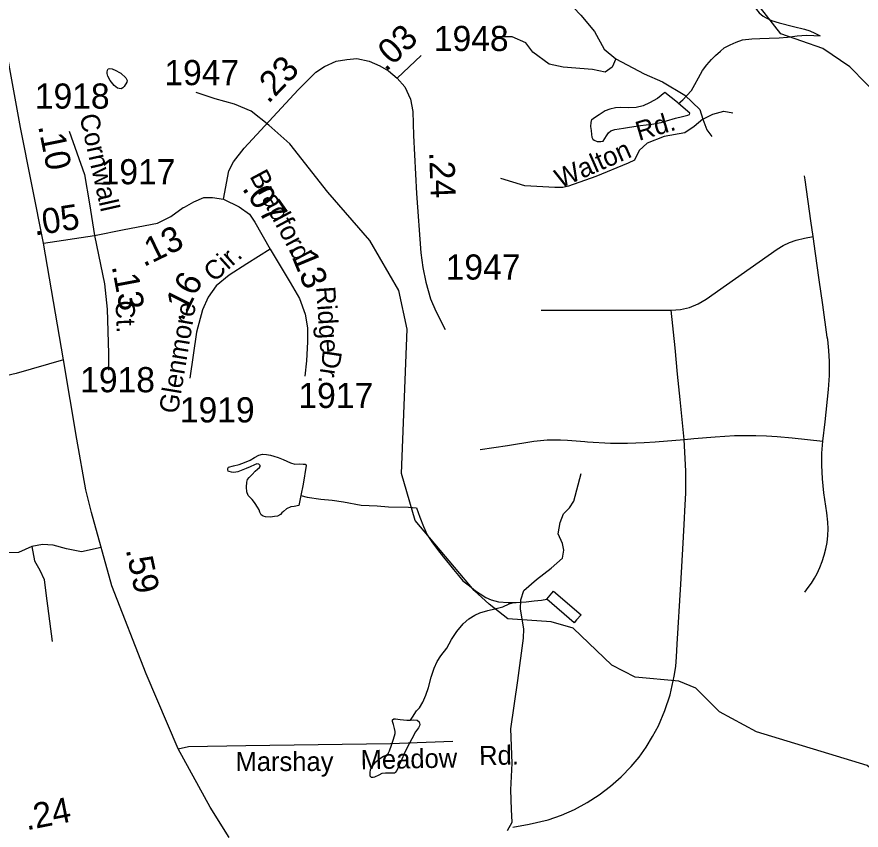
# Model space of a CAD drawing. Extents: x 2126262 to 2293712, y 749403 to 919119.
# Drawn here: x 2161269 to 2165466, y 815019 to 819060 of the extents above; entities that cross this region are included whole.
import ezdxf

# ---------------------------------------------------------------- set-up
doc = ezdxf.new("R2010")
doc.units = 0
for name, color, linetype in [('Exist Hydrographic Creek Single Shore', 7, 'Continuous'), ('Exist Hydrographic Misc Water Feature', 7, 'Continuous'), ('Exist Road Non-System Type 51', 7, 'Continuous'), ('Exist Road Non-System Type 51 Label', 7, 'Continuous'), ('Exist Road Primary NC Attributed', 7, 'Continuous'), ('Exist Road Primary NC Service Mileage Hundredths English Label', 7, 'Continuous'), ('Exist Road Secondary Mileage Hundredths English Label', 7, 'Continuous'), ('Exist Road Secondary Type 51 Attributed', 7, 'Continuous'), ('Exist Road Secondary Type 51 Label', 7, 'Continuous'), ('Exist Road Secondary Type 51 Number Label', 7, 'Continuous')]:
    doc.layers.add(name, color=color, linetype=linetype)

msp = doc.modelspace()

# ---------------------------------------------------------------- linework, layer by layer
at = {"layer": 'Exist Hydrographic Creek Single Shore'}
for points in [[(2165905.6, 815065), (2165946.6, 816806.3), (2166052.6, 817197.7), (2166026.8, 817273.7), (2165875.6, 817457.3), (2165807.8, 817655.5), (2165813.7, 818147.5), (2165745.6, 818378.6), (2165653.8, 818564.2), (2165410.8, 818812), (2165276.7, 818903.3), (2165067.7, 818976.5), (2164924.6, 819159.9), (2164840.7, 819332.3), (2164786.2, 819421.7)], [(2163617.6, 816142.3), (2163541.7, 816209.5), (2163248.7, 816556.8), (2163180.6, 816791.1), (2163209.8, 817508.9), (2163167.7, 817700.2), (2163023.8, 817949.1), (2162814.6, 818189.7), (2162625.3, 818429.6), (2162521.6, 818522.1), (2162432.9, 818591.9), (2162350, 818625.8), (2162253.8, 818652.2), (2162159.5, 818684.3)], [(2165905.6, 815065), (2165730.7, 815088.3), (2165604.8, 815248.4), (2165496.7, 815339.2), (2164945.7, 815508.1), (2164761.6, 815607), (2164644.7, 815724.2), (2164560.6, 815758.8), (2164343.7, 815779.7), (2164226.6, 815837.8), (2164034.7, 816022.2), (2163925.6, 816054), (2163709.7, 816068.3), (2163617.6, 816142.3)]]:
    msp.add_lwpolyline(points, dxfattribs=at)
at = {"layer": 'Exist Hydrographic Misc Water Feature'}
for points in [[(2164830.4, 819416.9), (2164840.7, 819392.6), (2164858.9, 819333.1), (2164866.9, 819294.9), (2164879.2, 819261), (2164891.3, 819227.2), (2164905.7, 819193.3), (2164911.6, 819177), (2164917.8, 819153.4), (2164921.9, 819137.3), (2164933.9, 819115.3), (2164945.8, 819097.6), (2164959.8, 819079.7), (2164980.1, 819063.6), (2164994.2, 819055.8), (2165020.3, 819041.7), (2165058.4, 819030.3), (2165130.6, 819012.5), (2165184.3, 818998.6), (2165210.8, 818991), (2165236.8, 818978.9), (2165262.9, 818965.3)], [(2164558.9, 818629.5), (2164580.6, 818647.7), (2164600.5, 818669.5), (2164622.5, 818693.8), (2164640.1, 818723.9), (2164658.2, 818757.7), (2164677.8, 818794.1), (2164699.4, 818822.1), (2164721.7, 818848.3), (2164741.6, 818868.4), (2164767.2, 818890.5), (2164784.9, 818906.5), (2164814.8, 818920.7), (2164845.2, 818934.7), (2164877.1, 818945.3), (2164922.9, 818951.4), (2164962.7, 818953.5), (2165008.6, 818953.8), (2165058.6, 818956), (2165101.1, 818960.1), (2165148.8, 818966.7), (2165194.8, 818968.7), (2165231.1, 818967.3), (2165262.9, 818965.3)], [(2161785, 818779.7), (2161810.6, 818757.9), (2161816.7, 818744.1), (2161815.1, 818736.2), (2161801.2, 818714), (2161795, 818708), (2161786.8, 818701.9), (2161777, 818703.8), (2161768.8, 818705.9), (2161752.8, 818719.7), (2161733.1, 818743.7), (2161721, 818765.4), (2161716.9, 818779.4), (2161717.1, 818785.5), (2161718.7, 818795.4), (2161722.6, 818801.3), (2161730.6, 818803.7), (2161742.7, 818801.5), (2161760.4, 818793.5), (2161778.8, 818783.8), (2161785, 818779.7)], [(2164558.9, 818629.5), (2164552.8, 818635.3), (2164490.4, 818684.9), (2164454.5, 818655.1), (2164414.6, 818632.7), (2164383, 818618.4), (2164347.1, 818610), (2164307.3, 818608), (2164271, 818609.7), (2164245.2, 818607.6), (2164216.9, 818601.3), (2164193.1, 818593.1), (2164163.4, 818573.3), (2164135.3, 818554.8), (2164125.4, 818547), (2164123.4, 818542.8), (2164121.7, 818535), (2164121.3, 818515.2), (2164123.6, 818494.9), (2164125.8, 818475.1), (2164128.1, 818463), (2164132, 818453.1), (2164139.8, 818447), (2164154.1, 818441.2), (2164172, 818441.3), (2164184.3, 818443.1), (2164191.9, 818455.4), (2164200.1, 818469.6), (2164210.1, 818483.5), (2164221.4, 818493.5), (2164241.7, 818499.8), (2164285.6, 818507.8), (2164313.9, 818512), (2164369.6, 818520.2), (2164425, 818526.9), (2164471.4, 818534.9), (2164499.2, 818543.2), (2164543.1, 818557.3), (2164579, 818565.6), (2164605, 818571.8), (2164613, 818575.9), (2164615.3, 818581.7), (2164558.9, 818629.5)], [(2162680.2, 816681.4), (2162670.6, 816631.4), (2162646.6, 816627.3), (2162630.6, 816625.3), (2162608.9, 816614.7), (2162594.5, 816602.7), (2162586.7, 816595), (2162578.7, 816586.9), (2162565, 816578.8), (2162549, 816576.8), (2162528.9, 816574.5), (2162505.1, 816576.5), (2162492.6, 816578.3), (2162483, 816586.3), (2162476.8, 816598.2), (2162472.5, 816610.2), (2162464.5, 816624), (2162452.6, 816642), (2162444.6, 816654.2), (2162438.3, 816662.1), (2162426.6, 816674), (2162418.6, 816682.1), (2162412.2, 816699.7), (2162409.8, 816723.9), (2162411.6, 816748), (2162415.7, 816762), (2162423.7, 816771.8), (2162438.1, 816785.8), (2162453.4, 816802.2), (2162465.7, 816812.1), (2162475.6, 816820.3), (2162477.8, 816826.1), (2162477.6, 816830.2), (2162471.3, 816838), (2162461, 816839.9), (2162449.3, 816834), (2162427.8, 816823.9), (2162409.3, 816815.7), (2162367.5, 816799.7), (2162347.8, 816795.4), (2162335.3, 816797.3), (2162323.6, 816801.5), (2162319.3, 816803.4), (2162317.3, 816809.3), (2162317.5, 816815.4), (2162321.4, 816823.3), (2162345.4, 816829.4), (2162373.7, 816835.7), (2162401.1, 816845.7), (2162429, 816857.8), (2162449.5, 816870.1), (2162471.1, 816882.2), (2162489.1, 816886.4), (2162509, 816886.2), (2162529.3, 816882.4), (2162546.9, 816876.4), (2162567.2, 816870.5), (2162593.3, 816860.9), (2162629.2, 816844.9), (2162651.3, 816837.1), (2162673.3, 816839.1), (2162691.3, 816837.6), (2162701.5, 816837.3), (2162705, 816835.5), (2162707.3, 816831.5), (2162692.1, 816737.3), (2162680.2, 816681.4)], [(2162680.2, 816681.4), (2162712, 816673.4), (2162780.1, 816663.9), (2162836.1, 816658.3), (2162892.2, 816650.6), (2162980.2, 816633.2), (2163060.4, 816629.6), (2163116.4, 816626), (2163216.4, 816624.3), (2163256.2, 816620.7)], [(2163256.2, 816620.7), (2163272.6, 816574.8), (2163291.1, 816527), (2163309.1, 816486.9), (2163335.2, 816447.3), (2163359.8, 816413.1), (2163389.9, 816375.3), (2163419.6, 816339.6), (2163439.9, 816313.8), (2163464.3, 816283.7), (2163486.5, 816258.1), (2163518.7, 816232.1), (2163548.6, 816208.5), (2163572.8, 816192.6), (2163600.9, 816174.6), (2163626.9, 816163), (2163662.6, 816153.1), (2163711, 816149.4), (2163739.1, 816149.6)], [(2163902.9, 816166.2), (2163936.8, 816206.6), (2164075, 816089.5), (2164051.4, 816063.1)], [(2163226.1, 815564.7), (2163236.3, 815580.6), (2163255.8, 815610.9), (2163270, 815627.1), (2163287.8, 815655.2), (2163301.5, 815689.2), (2163315.3, 815727.3), (2163329, 815779.2), (2163342.7, 815823.4), (2163358.5, 815857.5), (2163376.8, 815885.6), (2163406.5, 815923.7), (2163430.1, 815966), (2163455.9, 816005.8), (2163487.3, 816044.1), (2163515.6, 816068.2), (2163545.3, 816086.4), (2163571.2, 816098.4), (2163611, 816110.6), (2163645.2, 816118.8), (2163685, 816129), (2163716.8, 816143.3), (2163739.1, 816149.6)], [(2163739.1, 816149.6), (2163751, 816149.5), (2163800.8, 816153.7), (2163840.8, 816158.2), (2163876.7, 816162.1), (2163902.9, 816166.2)], [(2164051.4, 816063.1), (2164039.3, 816049.1), (2163902.9, 816166.2)], [(2163226.1, 815564.7), (2163240, 815566.7), (2163258.5, 815564.7), (2163268.1, 815557.1), (2163272.2, 815543.1), (2163270.8, 815536.9), (2163264.8, 815526.8), (2163250.5, 815507.1), (2163232.8, 815472.8), (2163219.3, 815446.9), (2163201.3, 815412.7), (2163175.6, 815356.5), (2163157.6, 815314.6), (2163149.6, 815304.5), (2163145.9, 815302.2), (2163141.6, 815302.4), (2163123.7, 815302.3), (2163101.6, 815302), (2163083.8, 815299.8), (2163067.6, 815292.1), (2163046, 815282), (2163040.1, 815279.7), (2163032.1, 815279.7), (2163025.7, 815287.5), (2163025.7, 815303.7), (2163027.6, 815319.7), (2163033.5, 815331.8), (2163041.5, 815343.9), (2163053.6, 815357.9), (2163073.3, 815374), (2163091.4, 815385.9), (2163107.1, 815392), (2163115.3, 815400.1), (2163121.3, 815412.2), (2163130.9, 815440.4), (2163140.6, 815470.1), (2163148.8, 815498.5), (2163148.8, 815508.3), (2163146.7, 815524.4), (2163140.8, 815544.4), (2163136.1, 815558.1), (2163136.3, 815566.2), (2163142.4, 815572.1), (2163150.4, 815572.1), (2163174.4, 815568.5), (2163208.2, 815564.6), (2163226.1, 815564.7)]]:
    msp.add_lwpolyline(points, dxfattribs=at)
at = {"layer": 'Exist Road Non-System Type 51'}
for points in [[(2162835, 819336), (2163021.7, 819355.5), (2163392.2, 819380), (2163505.2, 819405.1), (2163576.3, 819410.7), (2163657.2, 819384.1), (2163760.5, 819353.4), (2163847, 819289.2), (2163922.3, 819227.7), (2164072.3, 819067.9), (2164140.7, 818986.9), (2164189.5, 818900.3), (2164246.7, 818851.4)], [(2164246.7, 818851.4), (2164228.6, 818810.9), (2164193.7, 818785.8), (2164130.9, 818798.3), (2163984.4, 818809.5), (2163914.7, 818824.9), (2163833.7, 818884.9), (2163798.9, 818931), (2163730.5, 818961.7), (2163644, 818961.7)], [(2164246.7, 818851.4), (2164387.7, 818777.4), (2164478.4, 818736.9), (2164589.3, 818670.6), (2164664.6, 818599.3), (2164680, 818551.9)], [(2164680, 818551.9), (2164728.8, 818577), (2164783.2, 818591), (2164827.9, 818582.6)], [(2164680, 818551.9), (2164636.7, 818515.6), (2164589.3, 818483.4), (2164487.4, 818465.3), (2164402.3, 818433.2), (2164363.2, 818395.5), (2164340.2, 818348.7)], [(2164680, 818551.9), (2164699.5, 818498.8), (2164724.6, 818465.3)], [(2164340.2, 818348.7), (2164307.8, 818333.6), (2164147.4, 818267.6), (2164011.1, 818219.2), (2163982.6, 818212.6), (2163943, 818212.6), (2163793.5, 818221.4), (2163674.9, 818256.6)], [(2165227.6, 817968.2), (2165216.5, 818046.6), (2165187.6, 818249.8), (2165184.7, 818269.8)], [(2164522.4, 817602.4), (2164568.3, 817605.9), (2164612.8, 817616.3), (2164655.5, 817633.5), (2164695.1, 817657.1), (2164797.8, 817729.3), (2164959.8, 817843.4), (2165049.2, 817906.4), (2165078.7, 817924.7), (2165110.9, 817939.8), (2165143.3, 817950.6), (2165184.3, 817960.6), (2165227.6, 817968.2)], [(2165276.6, 816952.1), (2165287, 817048.5), (2165304.3, 817208), (2165309.2, 817277.5), (2165309.4, 817347.5), (2165306.3, 817402.6), (2165300.2, 817456.5), (2165298.3, 817469.2), (2165275.6, 817630), (2165257.9, 817753.7), (2165239.5, 817884.6), (2165227.6, 817968.2)], [(2163875.1, 817602.3), (2163993.6, 817602.3), (2164118.5, 817602.3), (2164243.5, 817602.3), (2164368.4, 817602.3), (2164522.4, 817602.4)], [(2164586.2, 816960.3), (2164566.5, 817158.4), (2164554, 817284.3), (2164541.1, 817416.1), (2164522.4, 817602.4)], [(2161499.7, 817355.7), (2161265.1, 817288.8), (2161114.4, 817252.5), (2160988.8, 817241.3), (2160882.8, 817196.6), (2160824.2, 817188.2), (2160782.3, 817193.8), (2160656.8, 817235.7), (2160497.7, 817269.2), (2160370.8, 817291.4), (2160248, 817336.1), (2159929.9, 817456.2), (2159857.4, 817492.5), (2159812.7, 817517.6), (2159751.3, 817526), (2159595.1, 817514.8), (2159480.7, 817500.9)], [(2163572.2, 816909.9), (2163707.5, 816930.8), (2163839.6, 816951.2), (2163905, 816958.3), (2163971.8, 816959), (2164006.1, 816956.9), (2164092.2, 816949.5), (2164105.5, 816948.4), (2164221, 816942), (2164304.2, 816941.4), (2164387.7, 816944.4), (2164443.1, 816948.3), (2164586.2, 816960.3)], [(2163734.2, 815033.9), (2163816.2, 815049), (2163909.5, 815070.8), (2163976.2, 815093.8), (2164040.9, 815121.9), (2164104.9, 815156), (2164164.6, 815194), (2164220.8, 815236.6), (2164273.5, 815283.5), (2164323.5, 815335.6), (2164362.1, 815382.2), (2164397.7, 815431.9), (2164429.7, 815483.3), (2164458.4, 815537.2), (2164491.2, 815612.9), (2164516.7, 815690.7), (2164537.6, 815784.3), (2164544.4, 815832.6), (2164548.2, 815880.2), (2164551.9, 815943.6), (2164569.2, 816241.2), (2164581.3, 816445), (2164588.2, 816569.8), (2164590.5, 816605.9), (2164594, 816693.8), (2164594.2, 816802.8), (2164586.2, 816960.3)], [(2164586.2, 816960.3), (2164587.4, 816960.4), (2164635.2, 816964.5), (2164741, 816973.3), (2164789, 816976.8), (2164836.8, 816979.1), (2164890.1, 816980.3), (2164943, 816980), (2164996.1, 816978.5), (2165048.8, 816975.4), (2165124.2, 816968.6), (2165276.6, 816952.1)], [(2165186.6, 816201.9), (2165203.8, 816223.8), (2165219.8, 816246.6), (2165234.6, 816270.3), (2165247.5, 816294.4), (2165261.2, 816323.5), (2165273.3, 816353.8), (2165283.2, 816384.7), (2165290.9, 816416), (2165297.1, 816448.9), (2165300.8, 816482.4), (2165302.2, 816516.1), (2165301.4, 816549.4), (2165296.7, 816596.3), (2165281.7, 816695.2), (2165273.7, 816764.2), (2165270.8, 816832.6), (2165271.7, 816892.7), (2165276.6, 816952.1)], [(2163707.5, 815017.7), (2163731.9, 815058.5), (2163728.5, 815121.9), (2163725.2, 815218.7), (2163731.9, 815352.2), (2163725.2, 815522.5), (2163760.2, 815762.9), (2163786.9, 815973.2), (2163788.6, 816019.9), (2163771.9, 816116.7), (2163775.2, 816163.4), (2163788.6, 816210.2), (2163852, 816263.6), (2163925.3, 816320.3), (2163982.1, 816370.4), (2163988.7, 816410.5), (2163982.1, 816443.9), (2163960.4, 816490.6), (2163970.4, 816547.3), (2163987.1, 816590.7), (2164017.1, 816620.8), (2164037.1, 816654.2), (2164073.8, 816791)], [(2161342.6, 816429.1), (2161276.3, 816398.1), (2161191.2, 816396.7), (2160938.7, 816399.5), (2160845.9, 816403), (2160784.5, 816428.2), (2160705, 816453.3), (2160600.3, 816475.6), (2160506.1, 816488.9), (2160422.4, 816505.7), (2160337.7, 816572.3), (2160278, 816595.6), (2160121.8, 816598.5), (2160021.3, 816599.9), (2159903.5, 816611.5)], [(2161688, 816423.3), (2161589.6, 816402.6), (2161515.6, 816416.5), (2161448.6, 816434.7), (2161395.6, 816437.5), (2161342.6, 816429.1)], [(2161342.6, 816429.1), (2161355.9, 816357.2), (2161382.4, 816311.1), (2161404.7, 816265), (2161413.1, 816196.6), (2161443.8, 815955.5)], [(2162070, 815422.6), (2162121.8, 815434.6), (2162406.5, 815438.8), (2163125.7, 815449.3), (2163436.9, 815460.4)]]:
    msp.add_lwpolyline(points, dxfattribs=at)
at = {"layer": 'Exist Road Primary NC Attributed'}
for points in [[(2161401.5, 817935), (2161287.3, 818509.7), (2161176.7, 819102.9), (2160955.1, 820216.1), (2160870.7, 820727.8), (2160762.6, 821341.5), (2160692.2, 821776.4), (2160628.7, 822108.1), (2160585.4, 822358), (2160525.4, 822638.7), (2160471, 822809), (2160411.7, 822942.4), (2160305.7, 823171.4), (2160165.5, 823395.5), (2160095.7, 823526.7), (2159924.8, 823732.7), (2159790.9, 823880.7), (2159604.7, 824039.2), (2159140.8, 824397.3), (2158810.1, 824645.9)], [(2162323.5, 814982.5), (2162228.9, 815133), (2162070, 815422.6), (2161911.2, 815795.9), (2161741.1, 816233.4), (2161639.2, 816597.9), (2161611.3, 816709.6), (2161566.7, 816961.9), (2161499.7, 817355.7), (2161401.5, 817935)]]:
    msp.add_lwpolyline(points, dxfattribs=at)
at = {"layer": 'Exist Road Secondary Type 51 Attributed'}
for p, q in [((2163158.7, 818755.5), (2163278.6, 818868.7)), ((2161401.5, 817935), (2161654.7, 817973))]:
    msp.add_line(p, q, dxfattribs=at)
for points in [[(2162295.2, 818154.2), (2162322.4, 818294.6), (2162345, 818339.9), (2162399.3, 818407.8), (2162666.4, 818697.7), (2162755.8, 818784.9), (2162798.8, 818814.3), (2162855.4, 818839.3), (2162909.7, 818848.3), (2162959.5, 818852.8), (2163020.6, 818839.3), (2163072.6, 818816.6), (2163115.6, 818791.7), (2163158.7, 818755.5)], [(2163158.7, 818755.5), (2163197.1, 818712.4), (2163226.5, 818651.3), (2163237.9, 818590.1), (2163240.1, 818470.1), (2163256, 818182.5), (2163277.5, 817887), (2163286.5, 817814.5), (2163302.4, 817742.1), (2163325, 817658.3), (2163352.2, 817597.1), (2163397.4, 817506.5)], [(2161528, 818491.6), (2161604.9, 818276.5), (2161629.8, 818131.6), (2161654.7, 817973)], [(2161654.7, 817973), (2161802, 818003.4), (2161968, 818035.4), (2162034, 818067.5), (2162096, 818113.4), (2162101.9, 818114.7), (2162149.1, 818141.1), (2162198.1, 818161.8), (2162240.9, 818163.3), (2162295.2, 818154.2)], [(2162295.2, 818154.2), (2162373.3, 818116.8), (2162425.4, 818080.6), (2162452.5, 818039.8), (2162527.2, 817906.2)], [(2161654.7, 817973), (2161704.5, 817733), (2161718.1, 817608.4), (2161723.7, 817387.6), (2161723.7, 817303.8)], [(2162527.2, 817906.2), (2162412.2, 817833.6), (2162324.1, 817777), (2162259, 817723.9), (2162220.5, 817667.3), (2162191.1, 817603.9), (2162161.7, 817492.9), (2162127.7, 817264.2)], [(2162527.2, 817906.2), (2162627.9, 817739.8), (2162673.2, 817660.5), (2162702.6, 817583.5), (2162713.9, 817515.6), (2162713.9, 817445.4), (2162709.4, 817350.3), (2162700.3, 817275.5)]]:
    msp.add_lwpolyline(points, dxfattribs=at)

# ---------------------------------------------------------------- texts
at = {"layer": 'Exist Road Non-System Type 51 Label'}
for s, rotation, p in [('Rd.', 16.5769, (2164361.6, 818443.7)), ('Walton', 23.7139, (2163970.1, 818207.2)), ('Rd.', 1.1026, (2163567.8, 815341.5)), ('Meadow', 1.1026, (2162978.7, 815321.1))]:
    msp.add_text(s, height=95, rotation=rotation, dxfattribs=at).set_placement(p)
msp.add_text('Marshay', height=95, dxfattribs=at).set_placement((2162355.6, 815312.6))
at = {"layer": 'Exist Road Primary NC Service Mileage Hundredths English Label'}
msp.add_text('.59', height=125, rotation=282.0653, dxfattribs=at).set_placement((2161809.3, 816412.7))
at = {"layer": 'Exist Road Secondary Mileage Hundredths English Label'}
for s, rotation, p in [('.03', 43.6505, (2163102.6, 818784)), ('.23', 46.2025, (2162518.8, 818625)), ('.10', 281.3517, (2161373.8, 818517.5)), ('.24', 271.999, (2163318.5, 818389)), ('.07', 305.1793, (2162384.8, 818206.9)), ('.05', 8.8429, (2161357, 817972.8)), ('.13', 25.9065, (2161898.9, 817815.7)), ('.13', 292.5206, (2162615.7, 817912.9)), ('.13', 280.7159, (2161739.4, 817821)), ('.16', 63.435, (2162092.8, 817543.1)), ('.24', 11.102, (2161317.3, 815017.3))]:
    msp.add_text(s, height=125, rotation=rotation, dxfattribs=at).set_placement(p)
at = {"layer": 'Exist Road Secondary Type 51 Label'}
for s, rotation, p in [('Cornwall', 282.7153, (2161579.1, 818568.1)), ('Bradford', 298.1607, (2162423.8, 818268.4)), ('Cir.', 42.0086, (2162249.4, 817738.2)), ('Ridge', 273.811, (2162756.4, 817718.2)), ('Ct.', 272.3843, (2161758.7, 817649.5)), ('Glenmore', 80.5446, (2162068, 817084.4)), ('Dr.', 261.7537, (2162791.6, 817409.3))]:
    msp.add_text(s, height=95, rotation=rotation, dxfattribs=at).set_placement(p)
at = {"layer": 'Exist Road Secondary Type 51 Number Label'}
for s, p in [('1948', (2163341.8, 818890.5)), ('1947', (2162002, 818720.8)), ('1918', (2161357.8, 818604.2)), ('1917', (2161685.2, 818228.2)), ('1947', (2163400.8, 817754.7)), ('1918', (2161583.4, 817194.8)), ('1917', (2162668.5, 817116.6)), ('1919', (2162079, 817044.9))]:
    msp.add_text(s, height=125, dxfattribs=at).set_placement(p)

doc.saveas('drawing.dxf')
